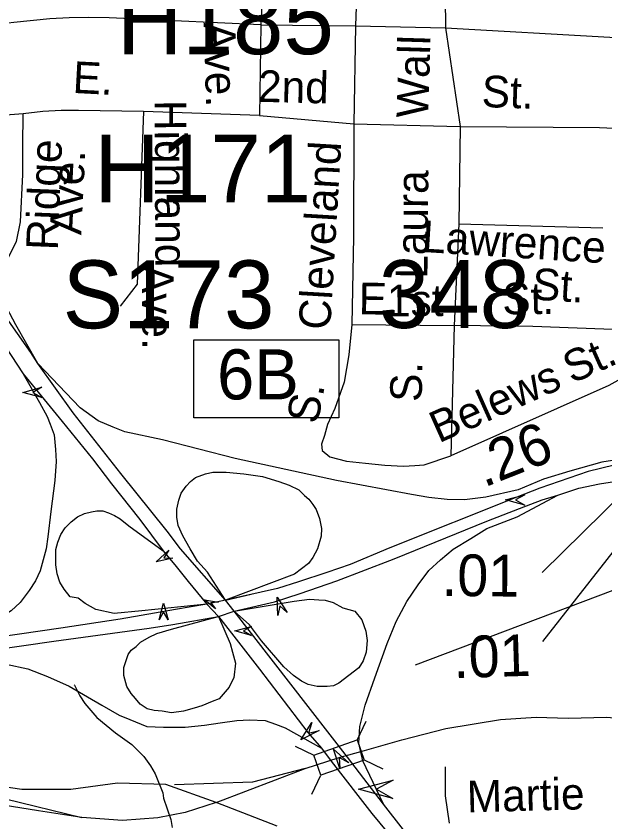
# Model space of a CAD drawing. Extents: x 1547597 to 1699558, y 810033 to 920809.
# Drawn here: x 1635215 to 1636980, y 854755 to 857170 of the extents above; entities that cross this region are included whole.
import ezdxf

# ---------------------------------------------------------------- set-up
doc = ezdxf.new("R2010")
doc.units = 0
for name, color, linetype in [('Exist Hydrographic Misc Water Feature', 7, 'Continuous'), ('Exist Railroad Mainline', 7, 'Continuous'), ('Exist Railroad Siding', 7, 'Continuous'), ('Exist Road Non-System Type 51', 7, 'Continuous'), ('Exist Road Non-System Type 51 Label', 7, 'Continuous'), ('Exist Road Primary Interstate Divided Center Attributed', 7, 'Continuous'), ('Exist Road Primary Interstate Interchange CELL', 7, 'Continuous'), ('Exist Road Primary Interstate Mileage Hundredths English Label', 7, 'Continuous'), ('Exist Road Primary Interstate Ramp 1 Lane Attributed', 7, 'Continuous'), ('Exist Road Primary Interstate Structure Cantilever Sign Attributed CELL', 7, 'Continuous'), ('Exist Road Primary Interstate Structure Ovrhead Sign Attributed CELL', 7, 'Continuous'), ('Exist Road Primary Interstate Structure Ovrhead Sign Number Label', 7, 'Continuous'), ('Exist Road Primary US Divided Attributed', 7, 'Continuous'), ('Exist Road Primary US Ramp 1 Lane  Attributed', 7, 'Continuous'), ('Exist Road Primary US Structure Non-Sys NCDOT Number Label', 7, 'Continuous'), ('Exist Road Primary US Structure RailRoad Attributed CELL', 7, 'Continuous'), ('Exist Road Primary US Structure RailRoad CELL', 7, 'Continuous'), ('Exist Road Secondary Mileage Hundredths English Label', 7, 'Continuous'), ('Exist Road Secondary Structure Standard Bridge Attributed CELL', 7, 'Continuous'), ('Exist Road Secondary Structure Standard Bridge Number Label', 7, 'Continuous')]:
    doc.layers.add(name, color=color, linetype=linetype)

msp = doc.modelspace()

# ---------------------------------------------------------------- linework, layer by layer
at = {"layer": 'Exist Hydrographic Misc Water Feature'}
msp.add_lwpolyline([(1635389.1, 855165.6), (1635389.8, 855164.1), (1635405.6, 855132), (1635421.4, 855109.8), (1635457.1, 855067.6), (1635512.6, 855021.2), (1635562.4, 854986.8), (1635598, 854950.6), (1635617.8, 854922.4), (1635631.7, 854898.3), (1635655.3, 854842.2), (1635657.2, 854826.1), (1635678.7, 854762), (1635682.5, 854738)], dxfattribs=at)
at = {"layer": 'Exist Railroad Mainline'}
for points in [[(1635640.2, 854766.6), (1635533.6, 854759), (1635412.4, 854767.8), (1635281.9, 854787.8), (1635176.2, 854805.2), (1635105, 854821.8), (1634994.8, 854846.6), (1634895.6, 854871.7), (1634798, 854908.4), (1634710.8, 854959.4), (1634643.3, 855009.5), (1634580.3, 855057.5), (1634536.6, 855092.7), (1634433.6, 855176.5)], [(1635814.8, 854813.2), (1635664, 854866.5), (1635518.7, 854870.5), (1635379.5, 854851.7), (1635232.5, 854852.1), (1635116.4, 854868.4), (1634999.8, 854894.6), (1634922.9, 854925.5), (1634805.5, 854991.6), (1634677.3, 855085.1)], [(1636081.6, 854914.9), (1636183.1, 854947.3), (1636259, 854968.5), (1636371.8, 855000.9), (1636503.5, 855034.4), (1636667.7, 855061.1), (1636773.9, 855068.7), (1636870.1, 855065.9), (1636986, 855068.1), (1637123.6, 855055.7), (1637174.3, 855047.4), (1637270.6, 855034.4), (1637378.3, 855018.8), (1637595, 854950.1), (1637730.1, 854894.3), (1637880.3, 854840.6), (1638189.9, 854717), (1638401, 854631.6), (1638542.9, 854595.3), (1638745.5, 854541.5)], [(1635814.8, 854813.2), (1636081.6, 854914.9)], [(1635814.8, 854813.2), (1635722, 854782.6), (1635640.2, 854766.6)], [(1635997.2, 854741.6), (1635913.1, 854775.3), (1635814.8, 854813.2)]]:
    msp.add_lwpolyline(points, dxfattribs=at)
at = {"layer": 'Exist Railroad Siding'}
for points in [[(1634922.9, 854925.5), (1635183.6, 854823.5), (1635412.4, 854767.8)], [(1636081.6, 854914.9), (1635923.8, 854874.2), (1635689.5, 854865.6)]]:
    msp.add_lwpolyline(points, dxfattribs=at)
at = {"layer": 'Exist Road Non-System Type 51'}
for p, q in [((1635962.5, 857389.6), (1635948.3, 857143.4)), ((1636241.1, 857382.3), (1636233, 857140.3)), ((1636498.9, 857371.9), (1636502.6, 857133.9)), ((1635948.3, 857143.4), (1635944.5, 856871.8)), ((1635948.3, 857143.4), (1636233, 857140.3)), ((1636233, 857140.3), (1636227.6, 856847.1)), ((1636233, 857140.3), (1636502.6, 857133.9)), ((1636502.6, 857133.9), (1636546.4, 856838.3)), ((1635944.5, 856871.8), (1635596.6, 856883.4)), ((1635944.5, 856871.8), (1636227.6, 856847.1)), ((1636227.6, 856847.1), (1636546.4, 856838.3)), ((1636546.4, 856838.3), (1636542, 856546.8)), ((1636542, 856546.8), (1636528.8, 856242.4)), ((1636542, 856546.8), (1636973.7, 856534.9)), ((1636221.7, 856245.3), (1636528.8, 856242.4)), ((1636528.8, 856242.4), (1636518.6, 855851.7))]:
    msp.add_line(p, q, dxfattribs=at)
for points in [[(1635948.3, 857143.4), (1635559.7, 857161.4), (1635493.7, 857164.4), (1635431.9, 857165.2), (1635373.8, 857164), (1635315.8, 857161), (1635207.7, 857150.4), (1635054.7, 857132.2)], [(1636502.6, 857133.9), (1636995.4, 857106.3), (1637176.4, 857094.9)], [(1635236.3, 856877), (1635132, 856869.1), (1635037.5, 856862.5)], [(1635131.3, 856341.4), (1635183, 856415.9), (1635193.6, 856448.7), (1635215.7, 856494.4), (1635228.4, 856552.9), (1635234.7, 856695.2), (1635234.7, 856782.2), (1635236.3, 856877)], [(1635596.6, 856883.4), (1635402.2, 856886.5), (1635350.1, 856886.5), (1635294.8, 856883.4), (1635236.3, 856877)], [(1635596.6, 856883.4), (1635577.6, 856366.3), (1635527.1, 856299.9)], [(1636227.6, 856847.1), (1636226.1, 856507.6), (1636221.7, 856245.3)], [(1636546.4, 856838.3), (1636963.6, 856835.7), (1637181.3, 856825.7)], [(1636221.7, 856245.3), (1636212.9, 856154.6), (1636198.3, 856072.7), (1636170.5, 855993.6), (1636148.6, 855945.3), (1636139.8, 855913.1), (1636131, 855886.8), (1636132.5, 855867.8), (1636155.9, 855848.8), (1636205.6, 855835.6), (1636262.8, 855830.2), (1636320.7, 855823.8), (1636376.7, 855821.1), (1636410.6, 855822.8), (1636438.6, 855824.7), (1636518.6, 855851.7)], [(1637151.9, 856232), (1637029.7, 856229.8), (1636764.3, 856239.5), (1636528.8, 856242.4)], [(1637074.9, 856108.7), (1636992.3, 856062.5), (1636518.6, 855851.7)], [(1637049.4, 855465), (1636411.3, 855224)], [(1636514.1, 854750.4), (1636502, 854832.7), (1636502, 854919.9)]]:
    msp.add_lwpolyline(points, dxfattribs=at)
at = {"layer": 'Exist Road Primary Interstate Divided Center Attributed'}
for points in [[(1637132.9, 855848.9), (1637007.9, 855823.5), (1636929.8, 855804.6), (1636785.6, 855755.1), (1636716.7, 855727.9), (1636335.2, 855575.8), (1636216.6, 855525.8), (1636146.5, 855502.4), (1636061.4, 855474), (1635998.3, 855454.4), (1635842.3, 855419)], [(1636839.1, 855734), (1636902.3, 855755.1), (1636963.8, 855767.7), (1637008.6, 855775.1), (1637056.1, 855783.3), (1637105.7, 855787.6), (1637152.4, 855794)], [(1635868.9, 855386), (1635989.7, 855413.7), (1636067, 855439), (1636176.3, 855476.8), (1636249.2, 855504.9), (1636348.8, 855542.8), (1636626.1, 855655.8), (1636724.1, 855693.5), (1636792.1, 855719.4), (1636839.1, 855734)], [(1635842.3, 855419), (1635786.8, 855407.2)], [(1635786.8, 855407.2), (1635692.4, 855391.5), (1635526.7, 855361.8), (1635348.6, 855335.1), (1635162.2, 855308.5), (1634910.5, 855269.5), (1634403, 855195.5)], [(1634459.9, 855156.5), (1634579.7, 855182.1), (1634996.9, 855249.6), (1635139.7, 855269.2), (1635327.6, 855295.9), (1635613.4, 855335.4), (1635684.9, 855345.9), (1635821.3, 855370.1)], [(1635821.3, 855370.1), (1635868.9, 855386)]]:
    msp.add_lwpolyline(points, dxfattribs=at)
at = {"layer": 'Exist Road Primary Interstate Interchange CELL'}
msp.add_lwpolyline([(1635748, 856199.3), (1636182.9, 856199.3), (1636182.9, 855966.1), (1635748, 855966.1)], close=True, dxfattribs=at)
at = {"layer": 'Exist Road Primary Interstate Mileage Hundredths English Label'}
msp.add_line((1637150.5, 855752.1), (1636793.3, 855295.4), dxfattribs=at)
at = {"layer": 'Exist Road Primary Interstate Ramp 1 Lane Attributed'}
for points in [[(1635842.3, 855419), (1635788.3, 855503.5), (1635758.7, 855536.2), (1635737, 855572.6), (1635714.5, 855611.9), (1635700.7, 855642.8), (1635697.3, 855667.6), (1635697.3, 855691.9), (1635702.5, 855719.1), (1635709.6, 855739.7), (1635725, 855761), (1635737.5, 855774.7), (1635752.7, 855786.9), (1635782.7, 855798.1), (1635804.4, 855802.6), (1635844.5, 855802.6), (1635898.1, 855798.1), (1635953.9, 855789.9), (1636003, 855775.3), (1636034.1, 855764), (1636062.9, 855749.8), (1636079.4, 855733.3), (1636092.5, 855722.1), (1636104.9, 855706.3), (1636114.2, 855691), (1636124.7, 855663.6), (1636130.7, 855633.7), (1636129.6, 855610.8), (1636118.7, 855572.8), (1636104.5, 855547.3), (1636091.4, 855528.6), (1636049.8, 855496.7), (1635842.3, 855419), (1635919.8, 855437.2)], [(1635786.8, 855407.2), (1635592.4, 855387.5), (1635509.3, 855378.9), (1635453.9, 855391.6), (1635421.6, 855408.9), (1635400.9, 855425.1), (1635376.9, 855428.7), (1635359.1, 855452.4), (1635345.7, 855473.1), (1635338.3, 855498.3), (1635333.9, 855525), (1635333.9, 855554.7), (1635333.9, 855571), (1635339.8, 855593.2), (1635348.7, 855615.5), (1635362, 855636.2), (1635379.8, 855654), (1635399.1, 855668.8), (1635419.8, 855679.2), (1635440.6, 855683.6), (1635456.9, 855686.6), (1635474.6, 855686.6), (1635492.4, 855680.7), (1635510.2, 855673.3), (1635526.5, 855662.9), (1635553.1, 855642.1), (1635656.1, 855567)], [(1635868.9, 855386), (1636049.1, 855416.5), (1636094.5, 855421.8), (1636122.5, 855420.5), (1636141.2, 855419.1), (1636165.2, 855412.5), (1636194.6, 855396.4), (1636231, 855386.4), (1636251.3, 855359.8), (1636263, 855326.7), (1636267.3, 855298.4), (1636264.6, 855263.2), (1636255.6, 855237.1), (1636242.7, 855216.2), (1636182.5, 855170.4), (1636166.5, 855162.4), (1636147.2, 855160.2), (1636117.9, 855160.2), (1636090.2, 855166.6), (1636070.9, 855176.2), (1636046.4, 855193.8), (1636017.6, 855219.7), (1635950.9, 855297.6), (1635914.6, 855345.2), (1635868.9, 855386)], [(1635821.3, 855370.1), (1635857, 855289.3), (1635863.9, 855263.7), (1635873, 855230.7), (1635867.8, 855186.2), (1635858.6, 855169.8), (1635853.8, 855158.6), (1635824, 855123.9), (1635803.1, 855115.4), (1635771.6, 855102.6), (1635749, 855095.3), (1635717.2, 855086.1), (1635680.6, 855081.8), (1635652.7, 855086.1), (1635629.2, 855088.1), (1635608.4, 855093.9), (1635586.5, 855107.7), (1635573.4, 855124.5), (1635560.1, 855139.3), (1635546.7, 855160.1), (1635540.8, 855182.3), (1635538.1, 855193.5), (1635538.1, 855217.2), (1635545.1, 855238.5), (1635551.1, 855256.3), (1635560, 855269.3), (1635575, 855280.8), (1635587.7, 855293.5), (1635614.2, 855308.5), (1635637.2, 855318.9), (1635681, 855332.7), (1635824.7, 855370.8)]]:
    msp.add_lwpolyline(points, dxfattribs=at)
at = {"layer": 'Exist Road Primary Interstate Structure Cantilever Sign Attributed CELL'}
for points in [[(1635292.5, 856026.2), (1635234.8, 856041.6), (1635292.5, 856057.1), (1635264.7, 856041.6)], [(1635644, 855360.5), (1635657.2, 855410), (1635670.5, 855360.5), (1635657.2, 855384.4)], [(1636123.5, 855028.7), (1636069, 855000.2), (1636101.9, 855052.1), (1636091.6, 855021)]]:
    msp.add_lwpolyline(points, close=True, dxfattribs=at)
at = {"layer": 'Exist Road Primary Interstate Structure Ovrhead Sign Attributed CELL'}
for points in [[(1636739.7, 855703.9), (1636682, 855719.4), (1636739.7, 855734.9), (1636711.9, 855719.4)], [(1635685.3, 855545.5), (1635635.3, 855534.4), (1635673.1, 855569), (1635658, 855546.3)], [(1635999.9, 855373.1), (1635997.3, 855428.3), (1636027.2, 855381.8), (1636005.7, 855402)], [(1635920.6, 855313.5), (1635871.2, 855326.8), (1635920.6, 855340), (1635896.8, 855326.8)], [(1636344.6, 854824.7), (1636241.8, 854853.2), (1636345, 854879.9), (1636295.1, 854852.7)]]:
    msp.add_lwpolyline(points, close=True, dxfattribs=at)
at = {"layer": 'Exist Road Primary US Divided Attributed'}
for points in [[(1635279.9, 856128.2), (1635259, 856161.1), (1635130.7, 856342.6)], [(1635106.7, 856298.5), (1635114, 856282.7), (1635236.5, 856097.1)], [(1635842.3, 855419), (1635708.1, 855573.3), (1635668.1, 855626.2), (1635528.7, 855799.2), (1635386.3, 855980.9), (1635279.9, 856128.2)], [(1635236.5, 856097.1), (1635353.4, 855954.7), (1635444, 855843.1), (1635501, 855767.8), (1635585.6, 855660.6), (1635656.1, 855567)], [(1635656.1, 855567), (1635695, 855520.5), (1635730.6, 855475.2), (1635786.8, 855407.2)], [(1635868.9, 855386), (1635842.3, 855419)], [(1635786.8, 855407.2), (1635821.3, 855370.1)], [(1635821.3, 855370.1), (1635888.3, 855284.1), (1635944.2, 855212.8), (1636089.4, 855022.1), (1636130.1, 854975.2)], [(1636208.3, 854948.2), (1635868.9, 855386)], [(1636130.1, 854975.2), (1636159.3, 854936.7)], [(1636159.3, 854936.7), (1636281.5, 854780), (1636372.8, 854670.3)], [(1636316.9, 854808.1), (1636208.3, 854948.2)], [(1636489, 854604.2), (1636376.3, 854731.3), (1636316.9, 854808.1)]]:
    msp.add_lwpolyline(points, dxfattribs=at)
at = {"layer": 'Exist Road Primary US Ramp 1 Lane  Attributed'}
for points in [[(1635279.9, 856128.2), (1635214, 856244.3), (1635187, 856295.3), (1635143.6, 856377.7), (1635122.6, 856424.9), (1635102.4, 856487.1), (1635071.6, 856584.5), (1635054.7, 856698.6), (1635054.7, 857132.2)], [(1637132.9, 855848.9), (1637066.9, 855847.8), (1636971.4, 855832.5), (1636874.9, 855806.1), (1636796.3, 855781.3), (1636720.6, 855749.7), (1636623, 855727.5), (1636559.1, 855719.6), (1636506.9, 855720.7), (1636452, 855726.5), (1636400.6, 855735.4), (1636175.2, 855777.5), (1635871.9, 855843.7), (1635653.8, 855899.3), (1635540.7, 855923.2), (1635505.5, 855937.5), (1635460.5, 855956.2), (1635406.6, 855995.2), (1635279.9, 856128.2)], [(1635236.5, 856097.1), (1635285.2, 856011.3), (1635308.4, 855970.1), (1635316.7, 855946.8), (1635328.6, 855914.6), (1635333.1, 855871.2), (1635334.6, 855834.5), (1635330.9, 855778.3), (1635318.9, 855685), (1635309.9, 855608.6), (1635304.7, 855573.3), (1635296.4, 855540.4), (1635287.4, 855507.4), (1635272.8, 855477.5), (1635254.6, 855447.8), (1635226.7, 855411.7), (1635200.2, 855387.2), (1635156.8, 855359.8), (1635077.5, 855321.6), (1634952.1, 855287.4), (1634403, 855195.5)], [(1636316.9, 854808.1), (1636254.3, 854937.9), (1636242.9, 854990.4), (1636245.2, 855040.6), (1636261.2, 855104.5), (1636290.8, 855186.6), (1636327.3, 855289.3), (1636354.6, 855355.4), (1636386.6, 855414.7), (1636420.8, 855464.9), (1636452.7, 855508.3), (1636486.9, 855540.2), (1636525.7, 855572.2), (1636578.1, 855604.1), (1636626, 855633.8), (1636717.6, 855669.2), (1636839.1, 855734)], [(1634459.9, 855156.5), (1634636.8, 855170.4), (1635069, 855233.3), (1635133.5, 855233.3), (1635184.7, 855226.9), (1635250.4, 855213.6), (1635309.1, 855190.1), (1635373.6, 855161.8), (1635471.8, 855104.7), (1635524.3, 855074.9), (1635555.7, 855061.5), (1635607.2, 855040.6), (1635656.5, 855038.3), (1635721.5, 855038.3), (1635779.8, 855045), (1635826.9, 855051.8), (1635876.3, 855058.5), (1635914.4, 855060.7), (1635961.5, 855058.5), (1635992.9, 855047.3), (1636022, 855036.1), (1636130.1, 854975.2)]]:
    msp.add_lwpolyline(points, dxfattribs=at)
at = {"layer": 'Exist Road Primary US Structure RailRoad Attributed CELL'}
msp.add_lwpolyline([(1636185.5, 854914.6), (1636166.4, 854973), (1636212.1, 854932), (1636183.1, 854947.3)], close=True, dxfattribs=at)
at = {"layer": 'Exist Road Primary US Structure RailRoad CELL'}
for p, q in [((1636237.5, 855000), (1636264.7, 855056.5)), ((1636051.2, 854982), (1636107.7, 854954.8)), ((1636258.2, 854940.8), (1636314.7, 854913.6)), ((1636101.7, 854837.8), (1636128.9, 854894.3))]:
    msp.add_line(p, q, dxfattribs=at)
msp.add_lwpolyline([(1636107.7, 854954.8), (1636237.4, 855000.3), (1636258.6, 854939.7), (1636128.9, 854894.3)], close=True, dxfattribs=at)
at = {"layer": 'Exist Road Secondary Mileage Hundredths English Label'}
msp.add_line((1637093.1, 855798), (1636792.1, 855502), dxfattribs=at)
at = {"layer": 'Exist Road Secondary Structure Standard Bridge Attributed CELL'}
msp.add_lwpolyline([(1635812.6, 855392.8), (1635779.8, 855420.1), (1635821.9, 855412.8), (1635799.2, 855411.1)], close=True, dxfattribs=at)

# ---------------------------------------------------------------- texts
at = {"layer": 'Exist Road Non-System Type 51 Label'}
for s, rotation, p in [('Ave.', 271.6376, (1635777.4, 857149.8)), ('Wall', 88.2667, (1636450.2, 856863.5)), ('E.', 356.998, (1635383.2, 856939.5)), ('2nd', 358.5541, (1635939.4, 856912.8)), ('St.', 358.0062, (1636609.7, 856897.3)), ('Highland', 270.3051, (1635630, 856917.9)), ('Ridge', 87.7053, (1635339.7, 856466.6)), ('Cleveland', 86.5966, (1636156.5, 856227.6)), ('Ave.', 87.2142, (1635410.2, 856512.6)), ('Laura', 89.4811, (1636448.1, 856382)), ('Lawrence', 356.4306, (1636430.2, 856462.9)), ('Ave.', 270.3051, (1635592.1, 856423.5)), ('St.', 356.4306, (1636759.8, 856320.3)), ('E.', 359.1812, (1636241.8, 856276)), ('1st', 0.3614, (1636327.2, 856269.5)), ('St.', 0.8027, (1636673.4, 856275.1)), ('St.', 24.058, (1636881.5, 856067)), ('S.', 88.8928, (1636430.9, 856012.8)), ('Belews', 24.058, (1636482.2, 855888.7)), ('S.', 79.4869, (1636119, 855944.6)), ('Martie', 1.5814, (1636567.5, 854783))]:
    msp.add_text(s, height=95, rotation=rotation, dxfattribs=at).set_placement(p)
at = {"layer": 'Exist Road Primary Interstate Interchange CELL'}
msp.add_text('6B', height=150, dxfattribs=at).set_placement((1635817.4, 856020.9))
at = {"layer": 'Exist Road Primary Interstate Mileage Hundredths English Label'}
for s, rotation, p in [('.26', 21.5816, (1636617.6, 855755.9)), ('.01', 1.7624, (1636527.2, 855185.5))]:
    msp.add_text(s, height=125, rotation=rotation, dxfattribs=at).set_placement(p)
at = {"layer": 'Exist Road Primary Interstate Structure Ovrhead Sign Number Label'}
msp.add_text('S173', height=203.41, dxfattribs=at).set_placement((1635354.3, 856233.9))
at = {"layer": 'Exist Road Primary US Structure Non-Sys NCDOT Number Label'}
for s, p in [('H185', (1635517.5, 857055.4)), ('H171', (1635449.5, 856611))]:
    msp.add_text(s, height=203.41, dxfattribs=at).set_placement(p)
at = {"layer": 'Exist Road Secondary Mileage Hundredths English Label'}
msp.add_text('.01', height=125, rotation=359.3982, dxfattribs=at).set_placement((1636490.7, 855432.1))
at = {"layer": 'Exist Road Secondary Structure Standard Bridge Number Label'}
msp.add_text('348', height=203.41, dxfattribs=at).set_placement((1636302.2, 856234.8))

doc.saveas('drawing.dxf')
